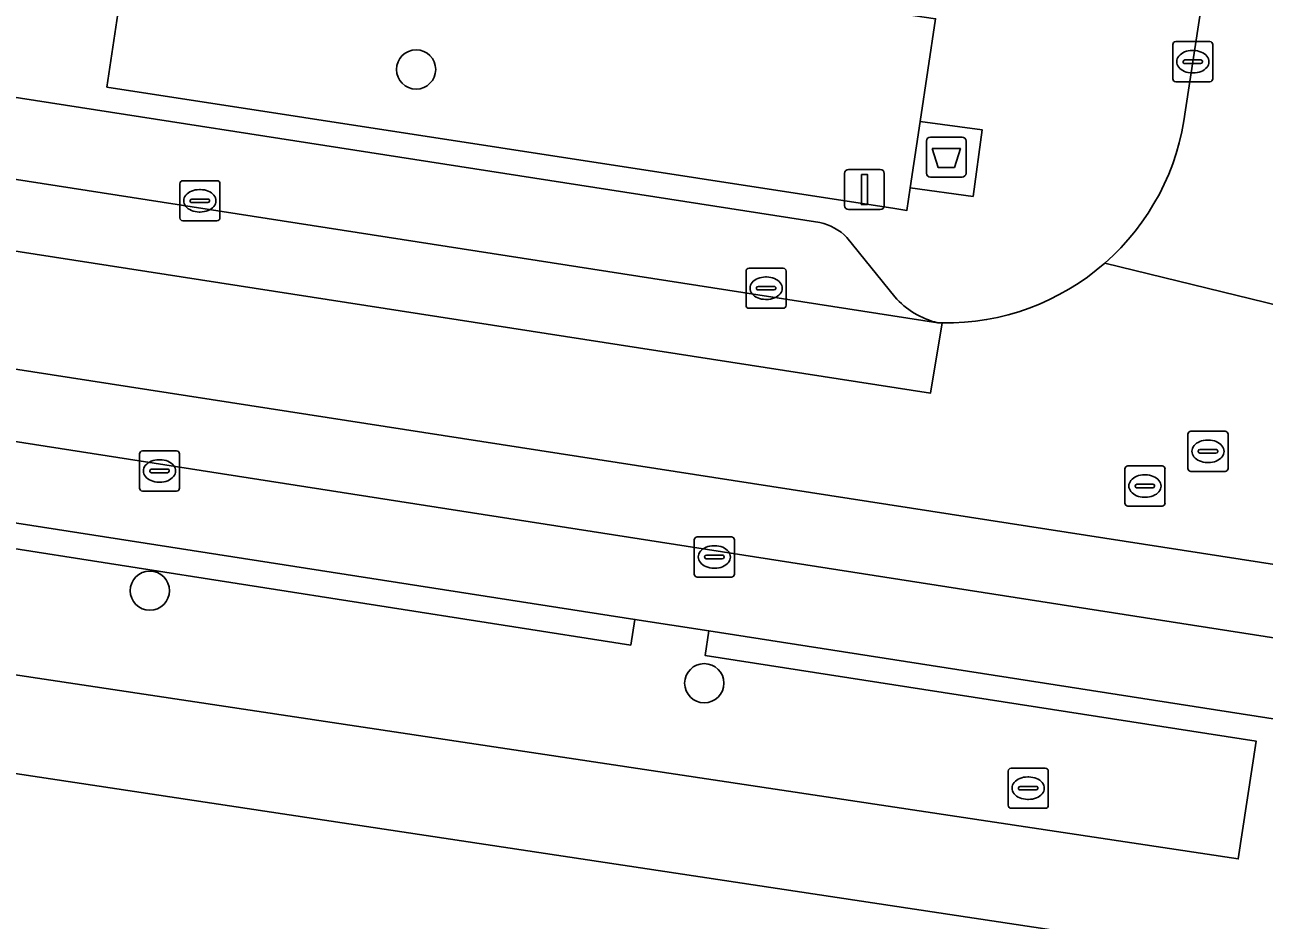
# Model space of a CAD drawing. Extents: x 163008 to 163854, y 382777 to 383982.
# Drawn here: x 163466.24 to 163497.14, y 383213.08 to 383235.4 of the extents above; entities that cross this region are included whole.
import ezdxf

# ---------------------------------------------------------------- set-up
doc = ezdxf.new("R2010")
doc.units = 0
for name, color, linetype in [('IMGEO_Afval_apart_plaats', 7, 'Continuous'), ('IMGEO_Boom', 7, 'Continuous'), ('IMGEO_Brandkraan', 7, 'Continuous'), ('IMGEO_Groenvoorziening', 7, 'Continuous'), ('IMGEO_Kolk', 7, 'Continuous'), ('IMGEO_Lichtmast', 7, 'Continuous'), ('IMGEO_Parkeervlak_open', 7, 'Continuous'), ('IMGEO_Rijbaan_lokaal_gesloten', 7, 'Continuous'), ('IMGEO_Rijbaan_lokaal_open', 7, 'Continuous'), ('IMGEO_Rioolput', 7, 'Continuous'), ('IMGEO_Voetpad_gesloten', 7, 'Continuous'), ('IMGEO_Voetpad_open', 7, 'Continuous')]:
    doc.layers.add(name, color=color, linetype=linetype)

msp = doc.modelspace()

# ---------------------------------------------------------------- linework, layer by layer
at = {"layer": 'IMGEO_Afval_apart_plaats'}
for p, q in [((163488.717, 383231.704), (163488.717, 383232.504)), ((163488.717, 383232.504), (163488.717, 383231.704)), ((163488.817, 383232.604), (163489.607, 383232.604)), ((163489.607, 383232.604), (163488.817, 383232.604)), ((163489.707, 383232.504), (163489.707, 383231.704)), ((163489.707, 383231.704), (163489.707, 383232.504)), ((163489.607, 383231.604), (163488.817, 383231.604)), ((163488.817, 383231.604), (163489.607, 383231.604))]:
    msp.add_line(p, q, dxfattribs=at)
msp.add_lwpolyline([(163488.86, 383232.318), (163489.564, 383232.318), (163489.415, 383231.848), (163489.009, 383231.848), (163488.86, 383232.318)], dxfattribs=at)
for centre, start, end in [((163488.817, 383232.504), 90, 180), ((163488.817, 383232.504), 90, 180), ((163489.607, 383232.504), 0, 90), ((163489.607, 383232.504), 360, 90), ((163488.817, 383231.704), 180, 270), ((163488.817, 383231.704), 180, 270), ((163489.607, 383231.704), 270, 0), ((163489.607, 383231.704), 270, 0)]:
    msp.add_arc(centre, 0.1, start, end, dxfattribs=at)
at = {"layer": 'IMGEO_Boom'}
for centre in [(163475.994, 383234.289), (163469.355, 383221.296), (163483.179, 383218.989)]:
    msp.add_circle(centre, 0.489, dxfattribs=at)
at = {"layer": 'IMGEO_Brandkraan'}
for p, q in [((163490.755, 383215.947), (163490.755, 383216.799)), ((163490.83, 383216.873), (163491.682, 383216.873)), ((163491.243, 383216.653), (163491.268, 383216.653)), ((163491.756, 383216.799), (163491.756, 383215.947)), ((163491.014, 383216.367), (163491.014, 383216.379)), ((163491.452, 383216.33), (163491.054, 383216.33)), ((163491.057, 383216.416), (163491.455, 383216.416)), ((163491.498, 383216.379), (163491.498, 383216.367)), ((163491.266, 383216.093), (163491.241, 383216.093)), ((163491.682, 383215.873), (163490.83, 383215.873))]:
    msp.add_line(p, q, dxfattribs=at)
for points in [[(163490.755, 383215.947), (163490.755, 383216.799)], [(163490.83, 383216.873), (163491.682, 383216.873)], [(163491.756, 383216.799), (163491.756, 383215.947)], [(163491.682, 383215.873), (163490.83, 383215.873)]]:
    msp.add_lwpolyline(points, dxfattribs=at)
for centre, radius, start, end in [((163490.832, 383216.797), 0.0765, 91.552, 178.448), ((163490.832, 383216.797), 0.0765, 91.552, 178.448), ((163491.68, 383216.797), 0.0765, 1.552, 88.448), ((163491.68, 383216.797), 0.0765, 1.552, 88.448), ((163491.054, 383216.376), 0.0403, 85.8775, 175.7526), ((163491.051, 383216.366), 0.0366, 178.938, 274.7102), ((163491.455, 383216.373), 0.043, 264.8664, 352.4533), ((163491.459, 383216.378), 0.0386, 1.7309, 96.639), ((163490.832, 383215.949), 0.0765, 181.552, 268.448), ((163490.832, 383215.949), 0.0765, 181.552, 268.448), ((163491.68, 383215.949), 0.0765, 271.552, 358.448), ((163491.68, 383215.949), 0.0765, 271.552, 358.448)]:
    msp.add_arc(centre, radius, start, end, dxfattribs=at)
for centre, major_axis, ratio, start_param, end_param in [((163491.242, 383216.373), (-0.387, 0.002), 0.722429, 4.712389, 7.853982), ((163491.267, 383216.373), (-0.39, 0.002), 0.717154, 1.570796, 4.712389)]:
    msp.add_ellipse(centre, major_axis=major_axis, ratio=ratio, start_param=start_param, end_param=end_param, dxfattribs=at)
at = {"layer": 'IMGEO_Groenvoorziening'}
for points in [[(163488.946, 383235.551), (163468.979, 383238.511), (163468.286, 383233.85), (163487.933, 383230.821), (163488.231, 383230.775), (163488.315, 383231.337), (163488.563, 383232.993)], [(163481.45, 383220.579), (163481.348, 383219.942), (163446.327, 383225.42), (163445.836, 383222.234), (163496.495, 383214.611), (163496.943, 383217.542), (163483.199, 383219.681), (163483.294, 383220.292)], [(163525.379, 383180.331), (163520.659, 383181.018), (163505.941, 383183.159), (163504.561, 383183.36), (163495.83, 383184.63), (163494.8, 383184.78), (163493.021, 383185.055), (163487.723, 383186.135), (163491.84, 383212.838), (163462.133, 383217.32), (163474.207, 383198.128), (163517.084, 383129.951), (163518.36, 383131.075)]]:
    msp.add_lwpolyline(points, close=True, dxfattribs=at)
at = {"layer": 'IMGEO_Kolk'}
for p, q in [((163494.86, 383234.056), (163494.86, 383234.908)), ((163494.935, 383234.982), (163495.787, 383234.982)), ((163495.861, 383234.908), (163495.861, 383234.056)), ((163495.162, 383234.525), (163495.56, 383234.525)), ((163495.348, 383234.762), (163495.373, 383234.762)), ((163495.119, 383234.476), (163495.119, 383234.488)), ((163495.557, 383234.439), (163495.159, 383234.439)), ((163495.371, 383234.202), (163495.346, 383234.202)), ((163495.603, 383234.488), (163495.603, 383234.476)), ((163495.787, 383233.982), (163494.935, 383233.982)), ((163470.101, 383230.589), (163470.101, 383231.441)), ((163470.176, 383231.515), (163471.028, 383231.515)), ((163471.102, 383231.441), (163471.102, 383230.589)), ((163470.589, 383231.295), (163470.614, 383231.295)), ((163470.36, 383231.009), (163470.36, 383231.021)), ((163470.798, 383230.972), (163470.4, 383230.972)), ((163470.403, 383231.058), (163470.801, 383231.058)), ((163470.844, 383231.021), (163470.844, 383231.009)), ((163471.028, 383230.515), (163470.176, 383230.515)), ((163470.612, 383230.735), (163470.587, 383230.735)), ((163484.221, 383228.41), (163484.221, 383229.262)), ((163484.296, 383229.336), (163485.148, 383229.336)), ((163485.222, 383229.262), (163485.222, 383228.41)), ((163484.709, 383229.116), (163484.734, 383229.116)), ((163484.48, 383228.83), (163484.48, 383228.842)), ((163484.918, 383228.793), (163484.52, 383228.793)), ((163484.523, 383228.879), (163484.921, 383228.879)), ((163484.964, 383228.842), (163484.964, 383228.83)), ((163485.148, 383228.336), (163484.296, 383228.336)), ((163484.732, 383228.556), (163484.707, 383228.556)), ((163469.095, 383223.854), (163469.095, 383224.706)), ((163469.17, 383224.78), (163470.022, 383224.78)), ((163470.096, 383224.706), (163470.096, 383223.854)), ((163469.397, 383224.323), (163469.795, 383224.323)), ((163469.583, 383224.56), (163469.608, 383224.56)), ((163469.354, 383224.274), (163469.354, 383224.286)), ((163469.792, 383224.237), (163469.394, 383224.237)), ((163469.606, 383224), (163469.581, 383224)), ((163469.838, 383224.286), (163469.838, 383224.274)), ((163470.022, 383223.78), (163469.17, 383223.78)), ((163482.93, 383221.71), (163482.93, 383222.562)), ((163483.005, 383222.636), (163483.857, 383222.636)), ((163483.931, 383222.562), (163483.931, 383221.71)), ((163483.189, 383222.13), (163483.189, 383222.142)), ((163483.232, 383222.179), (163483.63, 383222.179)), ((163483.418, 383222.416), (163483.443, 383222.416)), ((163483.673, 383222.142), (163483.673, 383222.13)), ((163483.627, 383222.093), (163483.229, 383222.093)), ((163483.441, 383221.856), (163483.416, 383221.856)), ((163483.857, 383221.636), (163483.005, 383221.636))]:
    msp.add_line(p, q, dxfattribs=at)
for points in [[(163494.86, 383234.056), (163494.86, 383234.908)], [(163494.935, 383234.982), (163495.787, 383234.982)], [(163495.861, 383234.908), (163495.861, 383234.056)], [(163495.787, 383233.982), (163494.935, 383233.982)], [(163470.101, 383230.589), (163470.101, 383231.441)], [(163470.176, 383231.515), (163471.028, 383231.515)], [(163471.102, 383231.441), (163471.102, 383230.589)], [(163471.028, 383230.515), (163470.176, 383230.515)], [(163484.221, 383228.41), (163484.221, 383229.262)], [(163484.296, 383229.336), (163485.148, 383229.336)], [(163485.222, 383229.262), (163485.222, 383228.41)], [(163485.148, 383228.336), (163484.296, 383228.336)], [(163469.095, 383223.854), (163469.095, 383224.706)], [(163469.17, 383224.78), (163470.022, 383224.78)], [(163470.096, 383224.706), (163470.096, 383223.854)], [(163470.022, 383223.78), (163469.17, 383223.78)], [(163482.93, 383221.71), (163482.93, 383222.562)], [(163483.005, 383222.636), (163483.857, 383222.636)], [(163483.931, 383222.562), (163483.931, 383221.71)], [(163483.857, 383221.636), (163483.005, 383221.636)]]:
    msp.add_lwpolyline(points, dxfattribs=at)
for centre, radius, start, end in [((163494.937, 383234.906), 0.0765, 91.552, 178.448), ((163494.937, 383234.906), 0.0765, 91.552, 178.448), ((163495.785, 383234.906), 0.0765, 1.552, 88.448), ((163495.785, 383234.906), 0.0765, 1.552, 88.448), ((163495.159, 383234.485), 0.0403, 85.8775, 175.7526), ((163495.564, 383234.487), 0.0386, 1.7309, 96.639), ((163495.156, 383234.475), 0.0366, 178.938, 274.7102), ((163495.56, 383234.482), 0.043, 264.8664, 352.4533), ((163494.937, 383234.058), 0.0765, 181.552, 268.448), ((163494.937, 383234.058), 0.0765, 181.552, 268.448), ((163495.785, 383234.058), 0.0765, 271.552, 358.448), ((163495.785, 383234.058), 0.0765, 271.552, 358.448), ((163470.178, 383231.439), 0.0765, 91.552, 178.448), ((163470.178, 383231.439), 0.0765, 91.552, 178.448), ((163471.026, 383231.439), 0.0765, 1.552, 88.448), ((163471.026, 383231.439), 0.0765, 1.552, 88.448), ((163470.4, 383231.018), 0.0403, 85.8775, 175.7526), ((163470.397, 383231.008), 0.0366, 178.938, 274.7102), ((163470.801, 383231.015), 0.043, 264.8664, 352.4533), ((163470.805, 383231.02), 0.0386, 1.7309, 96.639), ((163470.178, 383230.591), 0.0765, 181.552, 268.448), ((163470.178, 383230.591), 0.0765, 181.552, 268.448), ((163471.026, 383230.591), 0.0765, 271.552, 358.448), ((163471.026, 383230.591), 0.0765, 271.552, 358.448), ((163484.298, 383229.26), 0.0765, 91.552, 178.448), ((163484.298, 383229.26), 0.0765, 91.552, 178.448), ((163485.146, 383229.26), 0.0765, 1.552, 88.448), ((163485.146, 383229.26), 0.0765, 1.552, 88.448), ((163484.52, 383228.839), 0.0403, 85.8775, 175.7526), ((163484.517, 383228.829), 0.0366, 178.938, 274.7102), ((163484.921, 383228.836), 0.043, 264.8664, 352.4533), ((163484.925, 383228.841), 0.0386, 1.7309, 96.639), ((163484.298, 383228.412), 0.0765, 181.552, 268.448), ((163484.298, 383228.412), 0.0765, 181.552, 268.448), ((163485.146, 383228.412), 0.0765, 271.552, 358.448), ((163485.146, 383228.412), 0.0765, 271.552, 358.448), ((163469.172, 383224.704), 0.0765, 91.552, 178.448), ((163469.172, 383224.704), 0.0765, 91.552, 178.448), ((163470.02, 383224.704), 0.0765, 1.552, 88.448), ((163470.02, 383224.704), 0.0765, 1.552, 88.448), ((163469.394, 383224.283), 0.0403, 85.8775, 175.7526), ((163469.799, 383224.285), 0.0386, 1.7309, 96.639), ((163469.391, 383224.273), 0.0366, 178.938, 274.7102), ((163469.795, 383224.28), 0.043, 264.8664, 352.4533), ((163469.172, 383223.856), 0.0765, 181.552, 268.448), ((163469.172, 383223.856), 0.0765, 181.552, 268.448), ((163470.02, 383223.856), 0.0765, 271.552, 358.448), ((163470.02, 383223.856), 0.0765, 271.552, 358.448), ((163483.007, 383222.56), 0.0765, 91.552, 178.448), ((163483.007, 383222.56), 0.0765, 91.552, 178.448), ((163483.855, 383222.56), 0.0765, 1.552, 88.448), ((163483.855, 383222.56), 0.0765, 1.552, 88.448), ((163483.229, 383222.139), 0.0403, 85.8775, 175.7526), ((163483.634, 383222.141), 0.0386, 1.7309, 96.639), ((163483.226, 383222.129), 0.0366, 178.938, 274.7102), ((163483.63, 383222.136), 0.043, 264.8664, 352.4533), ((163483.007, 383221.712), 0.0765, 181.552, 268.448), ((163483.007, 383221.712), 0.0765, 181.552, 268.448), ((163483.855, 383221.712), 0.0765, 271.552, 358.448), ((163483.855, 383221.712), 0.0765, 271.552, 358.448)]:
    msp.add_arc(centre, radius, start, end, dxfattribs=at)
for centre, major_axis, ratio, start_param, end_param in [((163495.347, 383234.482), (-0.387, 0.002), 0.722429, 4.712389, 7.853982), ((163495.372, 383234.482), (-0.39, 0.002), 0.717154, 1.570796, 4.712389), ((163470.588, 383231.015), (-0.387, 0.002), 0.722429, 4.712389, 7.853982), ((163470.613, 383231.015), (-0.39, 0.002), 0.717154, 1.570796, 4.712389), ((163484.708, 383228.836), (-0.387, 0.002), 0.722429, 4.712389, 7.853982), ((163484.733, 383228.836), (-0.39, 0.002), 0.717154, 1.570796, 4.712389), ((163469.582, 383224.28), (-0.387, 0.002), 0.722429, 4.712389, 7.853982), ((163469.607, 383224.28), (-0.39, 0.002), 0.717154, 1.570796, 4.712389), ((163483.417, 383222.136), (-0.387, 0.002), 0.722429, 4.712389, 7.853982), ((163483.442, 383222.136), (-0.39, 0.002), 0.717154, 1.570796, 4.712389)]:
    msp.add_ellipse(centre, major_axis=major_axis, ratio=ratio, start_param=start_param, end_param=end_param, dxfattribs=at)
at = {"layer": 'IMGEO_Lichtmast'}
for p, q in [((163486.777, 383231.797), (163487.567, 383231.797)), ((163487.567, 383231.797), (163486.777, 383231.797)), ((163486.677, 383230.897), (163486.677, 383231.697)), ((163486.677, 383231.697), (163486.677, 383230.897)), ((163487.667, 383231.697), (163487.667, 383230.897)), ((163487.667, 383230.897), (163487.667, 383231.697)), ((163487.567, 383230.797), (163486.777, 383230.797)), ((163486.777, 383230.797), (163487.567, 383230.797))]:
    msp.add_line(p, q, dxfattribs=at)
msp.add_lwpolyline([(163487.097, 383231.672), (163487.247, 383231.672), (163487.247, 383230.922), (163487.097, 383230.922), (163487.097, 383231.672)], dxfattribs=at)
for centre, start, end in [((163486.777, 383231.697), 90, 180), ((163486.777, 383231.697), 90, 180), ((163487.567, 383231.697), 0, 90), ((163487.567, 383231.697), 360, 90), ((163486.777, 383230.897), 180, 270), ((163486.777, 383230.897), 180, 270), ((163487.567, 383230.897), 270, 0), ((163487.567, 383230.897), 270, 0)]:
    msp.add_arc(centre, 0.1, start, end, dxfattribs=at)
at = {"layer": 'IMGEO_Parkeervlak_open'}
for points in [[(163486.062, 383230.47), (163456.026, 383235.146)], [(163452.558, 383233.639), (163489.001, 383227.973)], [(163531.103, 383214.862), (163419.272, 383232.3)], [(163487.93, 383228.621), (163486.736, 383230.101)], [(163422.092, 383229.824), (163481.45, 383220.579), (163483.294, 383220.292), (163516.661, 383215.095), (163518.263, 383214.846), (163527.329, 383213.434), (163528.023, 383213.326)]]:
    msp.add_lwpolyline(points, dxfattribs=at)
for centre, radius, start, end in [((163485.781, 383229.158), 1.342, 44.6658, 77.9347), ((163489.509, 383230.022), 2.111, 221.576, 256.0726)]:
    msp.add_arc(centre, radius, start, end, dxfattribs=at)
at = {"layer": 'IMGEO_Rijbaan_lokaal_gesloten'}
for points in [[(163404.818, 383241.15), (163398.828, 383242.07), (163377.767, 383245.278), (163374.528, 383245.785), (163374.249, 383244.006), (163488.822, 383226.223), (163489.115, 383227.97), (163489.001, 383227.973), (163452.558, 383233.639), (163434.194, 383236.498)], [(163373.816, 383241.125), (163373.529, 383239.357), (163375.664, 383239.053), (163378.507, 383238.62), (163398.482, 383235.577), (163411.053, 383233.59), (163419.272, 383232.3), (163531.103, 383214.862), (163531.679, 383214.839), (163531.952, 383216.59)]]:
    msp.add_lwpolyline(points, close=True, dxfattribs=at)
at = {"layer": 'IMGEO_Rijbaan_lokaal_open'}
for points in [[(163498.501, 383255.835), (163497.845, 383250), (163496.637, 383242.84), (163496.307, 383240.678), (163495.178, 383233.281)], [(163489.115, 383227.97), (163488.822, 383226.223), (163374.249, 383244.006), (163373.816, 383241.125), (163531.952, 383216.59), (163532.4, 383219.478), (163504.18, 383223.852), (163504.443, 383225.568)], [(163493.167, 383229.461), (163500.825, 383227.593)], [(163500.825, 383227.593), (163493.167, 383229.461)]]:
    msp.add_lwpolyline(points, dxfattribs=at)
for centre, radius, start, end in [((163489.2, 383233.988), 6.019, 311.2216, 353.2501), ((163489.199, 383233.994), 6.025, 269.2048, 311.1991)]:
    msp.add_arc(centre, radius, start, end, dxfattribs=at)
at = {"layer": 'IMGEO_Rioolput'}
for p, q in [((163495.313, 383225.27), (163496.165, 383225.27)), ((163495.238, 383224.344), (163495.238, 383225.196)), ((163495.726, 383225.05), (163495.751, 383225.05)), ((163496.239, 383225.196), (163496.239, 383224.344)), ((163495.497, 383224.764), (163495.497, 383224.776)), ((163495.935, 383224.727), (163495.537, 383224.727)), ((163495.54, 383224.813), (163495.938, 383224.813)), ((163495.981, 383224.776), (163495.981, 383224.764)), ((163493.666, 383223.479), (163493.666, 383224.331)), ((163493.741, 383224.405), (163494.593, 383224.405)), ((163494.667, 383224.331), (163494.667, 383223.479)), ((163495.749, 383224.49), (163495.724, 383224.49)), ((163494.154, 383224.185), (163494.179, 383224.185)), ((163496.165, 383224.27), (163495.313, 383224.27)), ((163493.925, 383223.899), (163493.925, 383223.911)), ((163494.363, 383223.862), (163493.965, 383223.862)), ((163493.968, 383223.948), (163494.366, 383223.948)), ((163494.409, 383223.911), (163494.409, 383223.899)), ((163494.593, 383223.405), (163493.741, 383223.405)), ((163494.177, 383223.625), (163494.152, 383223.625))]:
    msp.add_line(p, q, dxfattribs=at)
for points in [[(163495.313, 383225.27), (163496.165, 383225.27)], [(163495.238, 383224.344), (163495.238, 383225.196)], [(163496.239, 383225.196), (163496.239, 383224.344)], [(163493.666, 383223.479), (163493.666, 383224.331)], [(163493.741, 383224.405), (163494.593, 383224.405)], [(163494.667, 383224.331), (163494.667, 383223.479)], [(163496.165, 383224.27), (163495.313, 383224.27)], [(163494.593, 383223.405), (163493.741, 383223.405)]]:
    msp.add_lwpolyline(points, dxfattribs=at)
for centre, radius, start, end in [((163495.315, 383225.194), 0.0765, 91.552, 178.448), ((163495.315, 383225.194), 0.0765, 91.552, 178.448), ((163496.163, 383225.194), 0.0765, 1.552, 88.448), ((163496.163, 383225.194), 0.0765, 1.552, 88.448), ((163495.537, 383224.773), 0.0403, 85.8775, 175.7526), ((163495.534, 383224.763), 0.0366, 178.938, 274.7102), ((163495.938, 383224.77), 0.043, 264.8664, 352.4533), ((163495.942, 383224.775), 0.0386, 1.7309, 96.639), ((163493.743, 383224.329), 0.0765, 91.552, 178.448), ((163493.743, 383224.329), 0.0765, 91.552, 178.448), ((163494.591, 383224.329), 0.0765, 1.552, 88.448), ((163494.591, 383224.329), 0.0765, 1.552, 88.448), ((163495.315, 383224.346), 0.0765, 181.552, 268.448), ((163495.315, 383224.346), 0.0765, 181.552, 268.448), ((163496.163, 383224.346), 0.0765, 271.552, 358.448), ((163496.163, 383224.346), 0.0765, 271.552, 358.448), ((163493.965, 383223.908), 0.0403, 85.8775, 175.7526), ((163493.962, 383223.898), 0.0366, 178.938, 274.7102), ((163494.366, 383223.905), 0.043, 264.8664, 352.4533), ((163494.37, 383223.91), 0.0386, 1.7309, 96.639), ((163493.743, 383223.481), 0.0765, 181.552, 268.448), ((163493.743, 383223.481), 0.0765, 181.552, 268.448), ((163494.591, 383223.481), 0.0765, 271.552, 358.448), ((163494.591, 383223.481), 0.0765, 271.552, 358.448)]:
    msp.add_arc(centre, radius, start, end, dxfattribs=at)
for centre, major_axis, ratio, start_param, end_param in [((163495.725, 383224.77), (-0.387, 0.002), 0.722429, 4.712389, 7.853982), ((163495.75, 383224.77), (-0.39, 0.002), 0.717154, 1.570796, 4.712389), ((163494.153, 383223.905), (-0.387, 0.002), 0.722429, 4.712389, 7.853982), ((163494.178, 383223.905), (-0.39, 0.002), 0.717154, 1.570796, 4.712389)]:
    msp.add_ellipse(centre, major_axis=major_axis, ratio=ratio, start_param=start_param, end_param=end_param, dxfattribs=at)
at = {"layer": 'IMGEO_Voetpad_gesloten'}
msp.add_lwpolyline([(163490.109, 383232.783), (163488.563, 383232.993), (163488.315, 383231.337), (163489.883, 383231.123)], close=True, dxfattribs=at)
at = {"layer": 'IMGEO_Voetpad_open'}
for points in [[(163495.178, 383233.281), (163496.307, 383240.678), (163493.899, 383241.023), (163493.892, 383240.978), (163493.573, 383239.717), (163493.514, 383239.374)], [(163456.026, 383235.146), (163486.062, 383230.47)], [(163419.272, 383232.3), (163419.024, 383231.013), (163418.093, 383231.161), (163417.926, 383229.893), (163440.851, 383226.277), (163440.336, 383223.072), (163417.441, 383226.495), (163417.095, 383224.115), (163448.47, 383219.382), (163458.131, 383217.924), (163458.854, 383217.815), (163462.133, 383217.32), (163491.84, 383212.838), (163511.464, 383209.877), (163513.94, 383209.504), (163529.514, 383207.154), (163531.766, 383206.678)], [(163486.736, 383230.101), (163487.93, 383228.621)], [(163446.327, 383225.42), (163481.348, 383219.942), (163481.45, 383220.579), (163422.092, 383229.824)], [(163489.001, 383227.973), (163489.115, 383227.97)], [(163533.593, 383203.106), (163533.604, 383203.137), (163535.001, 383208.772), (163513.647, 383212), (163514.013, 383214.92), (163516.574, 383214.527), (163516.661, 383215.095), (163483.294, 383220.292), (163483.199, 383219.681), (163496.943, 383217.542), (163496.495, 383214.611), (163445.836, 383222.234), (163446.327, 383225.42)]]:
    msp.add_lwpolyline(points, dxfattribs=at)
msp.add_lwpolyline([(163468.979, 383238.511), (163488.946, 383235.551), (163488.563, 383232.993), (163490.109, 383232.783), (163489.883, 383231.123), (163488.315, 383231.337), (163488.231, 383230.775), (163487.933, 383230.821), (163468.286, 383233.85)], close=True, dxfattribs=at)
for centre, radius, start, end in [((163489.2, 383233.988), 6.019, 311.2216, 353.2501), ((163485.781, 383229.158), 1.342, 44.6658, 77.9347), ((163489.199, 383233.994), 6.025, 269.2048, 311.1991), ((163489.509, 383230.022), 2.111, 221.576, 256.0726)]:
    msp.add_arc(centre, radius, start, end, dxfattribs=at)

doc.saveas('drawing.dxf')
